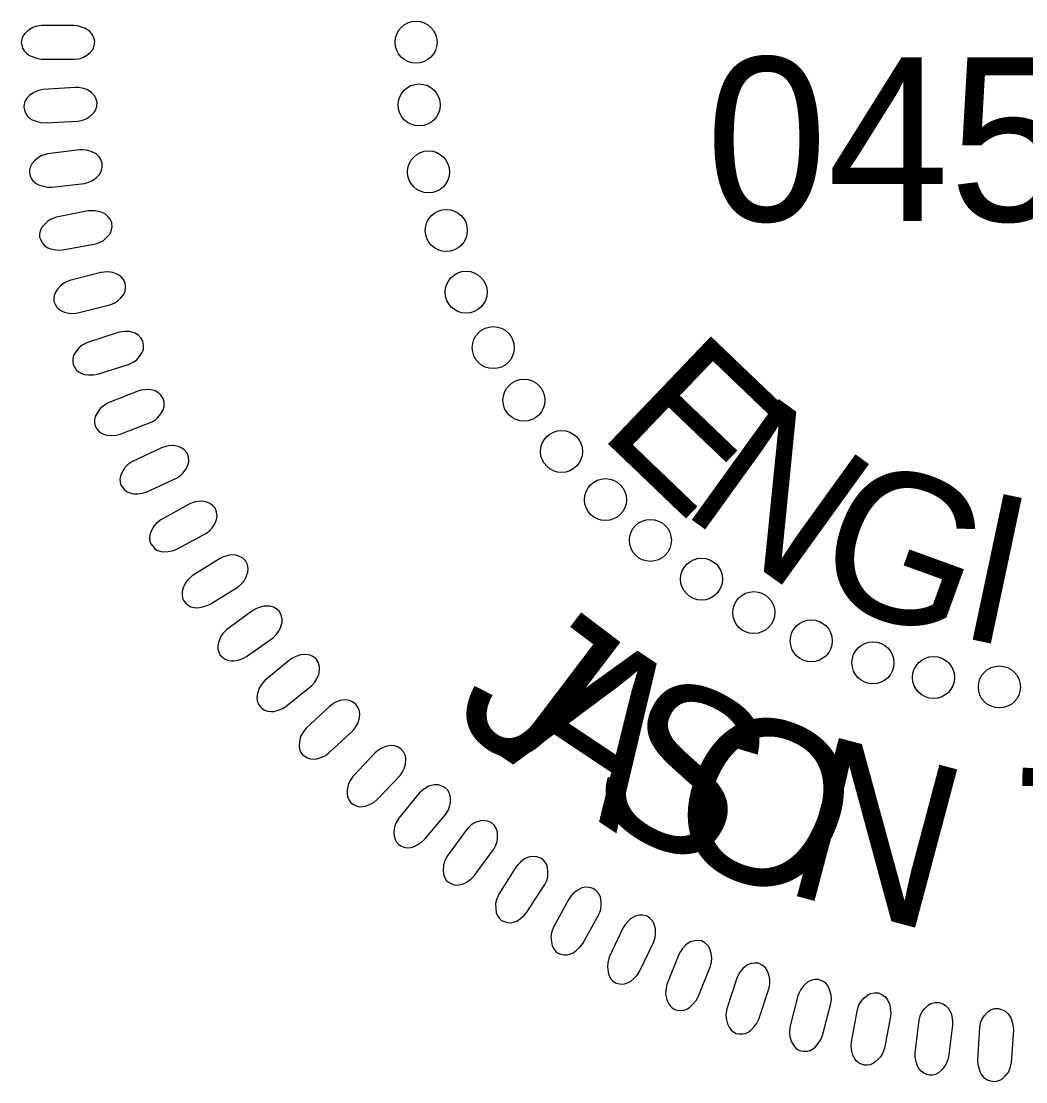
# Model space of a CAD drawing. Extents: x 1487909 to 1489267, y 497866 to 499814.
# Drawn here: x 1488863.171 to 1488866.36, y 497962.172 to 497965.539 of the extents above; entities that cross this region are included whole.
import ezdxf

# ---------------------------------------------------------------- set-up
doc = ezdxf.new("R2010")
doc.units = 0
doc.layers.add('Old_Level_9', color=7, linetype='Continuous')

msp = doc.modelspace()

# ---------------------------------------------------------------- linework, layer by layer
at = {"layer": 'Old_Level_9'}
for points in [[(1488863.3377, 497965.5252), (1488863.2355, 497965.5252), (1488863.2172, 497965.5221), (1488863.2055, 497965.5178), (1488863.1914, 497965.5085), (1488863.1822, 497965.5004), (1488863.1756, 497965.491), (1488863.1723, 497965.4823), (1488863.1706, 497965.4729), (1488863.1723, 497965.4636), (1488863.1748, 497965.4536), (1488863.1797, 497965.4449), (1488863.1881, 497965.4362), (1488863.1947, 497965.4312), (1488863.2072, 497965.4256), (1488863.2221, 497965.4206), (1488863.2354, 497965.4187), (1488863.3402, 497965.4181), (1488863.3543, 497965.4199), (1488863.3659, 497965.4237), (1488863.3792, 497965.4312), (1488863.3908, 497965.4405), (1488863.3975, 497965.4486), (1488863.4025, 497965.4617), (1488863.4041, 497965.4741), (1488863.4008, 497965.4866), (1488863.3967, 497965.4953), (1488863.3884, 497965.5059), (1488863.3743, 497965.5159), (1488863.3593, 497965.5215), (1488863.3485, 497965.524)], [(1488863.3421, 497965.3288), (1488863.24, 497965.3224), (1488863.222, 497965.3181), (1488863.2106, 497965.3131), (1488863.1971, 497965.3028), (1488863.1884, 497965.2942), (1488863.1824, 497965.2844), (1488863.1797, 497965.2756), (1488863.1786, 497965.2661), (1488863.1809, 497965.2569), (1488863.184, 497965.2471), (1488863.1894, 497965.2387), (1488863.1983, 497965.2305), (1488863.2053, 497965.226), (1488863.218, 497965.2212), (1488863.2333, 497965.2171), (1488863.2466, 497965.2161), (1488863.3512, 497965.222), (1488863.3652, 497965.2248), (1488863.3766, 497965.2292), (1488863.3894, 497965.2375), (1488863.4004, 497965.2476), (1488863.4066, 497965.256), (1488863.4107, 497965.2694), (1488863.4116, 497965.2819), (1488863.4075, 497965.2942), (1488863.4028, 497965.3026), (1488863.3938, 497965.3127), (1488863.3792, 497965.3217), (1488863.3638, 497965.3264), (1488863.3529, 497965.3282)], [(1488863.3558, 497965.1304), (1488863.2544, 497965.1176), (1488863.2366, 497965.1122), (1488863.2256, 497965.1064), (1488863.2127, 497965.0954), (1488863.2047, 497965.0862), (1488863.1993, 497965.0761), (1488863.1971, 497965.067), (1488863.1966, 497965.0575), (1488863.1994, 497965.0485), (1488863.2031, 497965.0389), (1488863.2091, 497965.0309), (1488863.2185, 497965.0233), (1488863.2257, 497965.0191), (1488863.2388, 497965.0151), (1488863.2543, 497965.0121), (1488863.2677, 497965.0119), (1488863.3717, 497965.0243), (1488863.3854, 497965.028), (1488863.3965, 497965.0332), (1488863.4088, 497965.0422), (1488863.4191, 497965.0529), (1488863.4247, 497965.0618), (1488863.428, 497965.0754), (1488863.4281, 497965.088), (1488863.4233, 497965.0999), (1488863.418, 497965.1081), (1488863.4085, 497965.1176), (1488863.3932, 497965.1256), (1488863.3777, 497965.1293), (1488863.3666, 497965.1304)], [(1488863.3836, 497964.9366), (1488863.2831, 497964.9174), (1488863.2658, 497964.911), (1488863.2551, 497964.9046), (1488863.243, 497964.8927), (1488863.2355, 497964.883), (1488863.2308, 497964.8726), (1488863.2291, 497964.8634), (1488863.2292, 497964.8539), (1488863.2326, 497964.8451), (1488863.237, 497964.8358), (1488863.2434, 497964.8281), (1488863.2533, 497964.8211), (1488863.2607, 497964.8174), (1488863.274, 497964.8142), (1488863.2897, 497964.8122), (1488863.3031, 497964.8128), (1488863.406, 497964.8318), (1488863.4196, 497964.8363), (1488863.4303, 497964.8421), (1488863.4419, 497964.8519), (1488863.4517, 497964.8633), (1488863.4567, 497964.8725), (1488863.4591, 497964.8863), (1488863.4584, 497964.8989), (1488863.4528, 497964.9104), (1488863.4471, 497964.9183), (1488863.437, 497964.9271), (1488863.4212, 497964.9342), (1488863.4054, 497964.937), (1488863.3944, 497964.9373)], [(1488863.4235, 497964.7415), (1488863.3245, 497964.7161), (1488863.3076, 497964.7085), (1488863.2973, 497964.7015), (1488863.286, 497964.6889), (1488863.2791, 497964.6787), (1488863.2751, 497964.668), (1488863.274, 497964.6588), (1488863.2747, 497964.6493), (1488863.2786, 497964.6407), (1488863.2835, 497964.6317), (1488863.2905, 497964.6244), (1488863.3008, 497964.6181), (1488863.3084, 497964.6149), (1488863.3219, 497964.6125), (1488863.3376, 497964.6114), (1488863.3509, 497964.6129), (1488863.4525, 497964.6383), (1488863.4658, 497964.6436), (1488863.4761, 497964.6502), (1488863.4871, 497964.6607), (1488863.4961, 497964.6726), (1488863.5005, 497964.6821), (1488863.5021, 497964.6961), (1488863.5006, 497964.7085), (1488863.4943, 497964.7198), (1488863.4881, 497964.7272), (1488863.4774, 497964.7354), (1488863.4613, 497964.7415), (1488863.4453, 497964.7433), (1488863.4343, 497964.7429)], [(1488863.478, 497964.5512), (1488863.3808, 497964.5196), (1488863.3644, 497964.511), (1488863.3546, 497964.5033), (1488863.3441, 497964.49), (1488863.3379, 497964.4795), (1488863.3344, 497964.4685), (1488863.334, 497964.4592), (1488863.3353, 497964.4498), (1488863.3397, 497964.4415), (1488863.3452, 497964.4328), (1488863.3526, 497964.426), (1488863.3632, 497964.4203), (1488863.371, 497964.4176), (1488863.3846, 497964.4161), (1488863.4004, 497964.416), (1488863.4137, 497964.4183), (1488863.5135, 497964.45), (1488863.5263, 497964.4562), (1488863.5362, 497964.4633), (1488863.5465, 497964.4745), (1488863.5547, 497964.487), (1488863.5586, 497964.4968), (1488863.5592, 497964.5108), (1488863.557, 497964.5231), (1488863.55, 497964.5339), (1488863.5433, 497964.541), (1488863.5322, 497964.5485), (1488863.5157, 497964.5536), (1488863.4997, 497964.5543), (1488863.4887, 497964.5533)], [(1488863.5412, 497964.3647), (1488863.4462, 497964.3272), (1488863.4303, 497964.3175), (1488863.421, 497964.3092), (1488863.4114, 497964.2953), (1488863.4058, 497964.2844), (1488863.4031, 497964.2733), (1488863.4032, 497964.264), (1488863.4051, 497964.2546), (1488863.4101, 497964.2466), (1488863.4161, 497964.2382), (1488863.4239, 497964.232), (1488863.4349, 497964.2269), (1488863.4429, 497964.2247), (1488863.4566, 497964.2241), (1488863.4723, 497964.225), (1488863.4853, 497964.2281), (1488863.5829, 497964.266), (1488863.5954, 497964.273), (1488863.6048, 497964.2807), (1488863.6144, 497964.2926), (1488863.6218, 497964.3055), (1488863.625, 497964.3155), (1488863.6249, 497964.3295), (1488863.6218, 497964.3417), (1488863.6142, 497964.352), (1488863.6071, 497964.3587), (1488863.5955, 497964.3655), (1488863.5786, 497964.3695), (1488863.5627, 497964.3692), (1488863.5517, 497964.3675)], [(1488863.6162, 497964.1848), (1488863.5237, 497964.1413), (1488863.5085, 497964.1307), (1488863.4998, 497964.1218), (1488863.491, 497964.1073), (1488863.4861, 497964.0961), (1488863.4841, 497964.0848), (1488863.4848, 497964.0755), (1488863.4873, 497964.0664), (1488863.4928, 497964.0586), (1488863.4993, 497964.0507), (1488863.5075, 497964.0449), (1488863.5187, 497964.0406), (1488863.5268, 497964.0388), (1488863.5405, 497964.0391), (1488863.5562, 497964.041), (1488863.569, 497964.0449), (1488863.6641, 497964.0889), (1488863.676, 497964.0966), (1488863.685, 497964.1049), (1488863.6938, 497964.1173), (1488863.7004, 497964.1307), (1488863.703, 497964.1409), (1488863.7019, 497964.1549), (1488863.6981, 497964.1669), (1488863.6898, 497964.1767), (1488863.6823, 497964.1829), (1488863.6703, 497964.1889), (1488863.6533, 497964.1918), (1488863.6373, 497964.1906), (1488863.6265, 497964.1883)], [(1488863.7035, 497964.0057), (1488863.6138, 497963.9565), (1488863.5994, 497963.945), (1488863.5912, 497963.9356), (1488863.5833, 497963.9206), (1488863.5792, 497963.909), (1488863.5779, 497963.8977), (1488863.5792, 497963.8885), (1488863.5823, 497963.8795), (1488863.5882, 497963.8721), (1488863.5952, 497963.8646), (1488863.6037, 497963.8593), (1488863.6153, 497963.8557), (1488863.6235, 497963.8545), (1488863.6371, 497963.8556), (1488863.6526, 497963.8584), (1488863.6652, 497963.8631), (1488863.7572, 497963.913), (1488863.7687, 497963.9215), (1488863.7771, 497963.9304), (1488863.7851, 497963.9433), (1488863.7908, 497963.9571), (1488863.7928, 497963.9674), (1488863.7908, 497963.9813), (1488863.7863, 497963.993), (1488863.7774, 497964.0023), (1488863.7696, 497964.008), (1488863.7572, 497964.0133), (1488863.74, 497964.0152), (1488863.7242, 497964.0129), (1488863.7135, 497964.0099)], [(1488863.7998, 497963.8329), (1488863.7135, 497963.7781), (1488863.6997, 497963.7657), (1488863.6922, 497963.7558), (1488863.6853, 497963.7403), (1488863.6819, 497963.7286), (1488863.6813, 497963.7171), (1488863.6832, 497963.708), (1488863.6868, 497963.6992), (1488863.6932, 497963.6922), (1488863.7006, 497963.6852), (1488863.7095, 497963.6804), (1488863.7212, 497963.6775), (1488863.7294, 497963.6769), (1488863.743, 497963.6788), (1488863.7583, 497963.6827), (1488863.7705, 497963.6882), (1488863.8593, 497963.7437), (1488863.8702, 497963.7528), (1488863.878, 497963.7623), (1488863.8853, 497963.7757), (1488863.8901, 497963.7898), (1488863.8914, 497963.8002), (1488863.8886, 497963.8139), (1488863.8833, 497963.8253), (1488863.8738, 497963.8341), (1488863.8657, 497963.8392), (1488863.8529, 497963.8437), (1488863.8357, 497963.8446), (1488863.82, 497963.8413), (1488863.8096, 497963.8376)], [(1488863.9062, 497963.6683), (1488863.8235, 497963.6082), (1488863.8105, 497963.595), (1488863.8036, 497963.5846), (1488863.7977, 497963.5687), (1488863.7951, 497963.5568), (1488863.7952, 497963.5453), (1488863.7976, 497963.5364), (1488863.8017, 497963.5278), (1488863.8086, 497963.5212), (1488863.8165, 497963.5146), (1488863.8256, 497963.5105), (1488863.8375, 497963.5083), (1488863.8458, 497963.5082), (1488863.8592, 497963.511), (1488863.8742, 497963.5157), (1488863.8861, 497963.522), (1488863.9711, 497963.583), (1488863.9815, 497963.5929), (1488863.9887, 497963.6027), (1488863.9951, 497963.6166), (1488863.999, 497963.6309), (1488863.9996, 497963.6414), (1488863.996, 497963.655), (1488863.99, 497963.666), (1488863.98, 497963.6741), (1488863.9715, 497963.6787), (1488863.9585, 497963.6825), (1488863.9413, 497963.6822), (1488863.9258, 497963.678), (1488863.9157, 497963.6736)], [(1488864.0232, 497963.5115), (1488863.9444, 497963.4464), (1488863.9323, 497963.4324), (1488863.926, 497963.4216), (1488863.9211, 497963.4054), (1488863.9192, 497963.3933), (1488863.9201, 497963.3819), (1488863.923, 497963.373), (1488863.9278, 497963.3648), (1488863.935, 497963.3586), (1488863.9433, 497963.3525), (1488863.9526, 497963.349), (1488863.9646, 497963.3476), (1488863.9729, 497963.348), (1488863.9861, 497963.3516), (1488864.0008, 497963.3573), (1488864.0122, 497963.3643), (1488864.0934, 497963.4305), (1488864.103, 497963.441), (1488864.1096, 497963.4513), (1488864.1151, 497963.4655), (1488864.1181, 497963.4801), (1488864.1181, 497963.4906), (1488864.1136, 497963.5039), (1488864.1069, 497963.5145), (1488864.0964, 497963.522), (1488864.0877, 497963.5261), (1488864.0745, 497963.529), (1488864.0573, 497963.5276), (1488864.0421, 497963.5224), (1488864.0323, 497963.5174)], [(1488864.149, 497963.364), (1488864.0744, 497963.294), (1488864.0633, 497963.2793), (1488864.0577, 497963.2681), (1488864.0538, 497963.2516), (1488864.0527, 497963.2395), (1488864.0543, 497963.2281), (1488864.0578, 497963.2194), (1488864.063, 497963.2115), (1488864.0706, 497963.2058), (1488864.0793, 497963.2003), (1488864.0888, 497963.1973), (1488864.1009, 497963.1967), (1488864.1091, 497963.1976), (1488864.1221, 497963.202), (1488864.1364, 497963.2086), (1488864.1473, 497963.2163), (1488864.2241, 497963.2875), (1488864.2332, 497963.2986), (1488864.239, 497963.3093), (1488864.2437, 497963.3238), (1488864.2458, 497963.3386), (1488864.245, 497963.349), (1488864.2397, 497963.362), (1488864.2324, 497963.3722), (1488864.2215, 497963.379), (1488864.2124, 497963.3825), (1488864.1991, 497963.3846), (1488864.182, 497963.3822), (1488864.1672, 497963.376), (1488864.1577, 497963.3704)], [(1488864.2936, 497963.2158), (1488864.2236, 497963.1413), (1488864.2133, 497963.1258), (1488864.2086, 497963.1144), (1488864.2057, 497963.0977), (1488864.2053, 497963.0854), (1488864.2076, 497963.0742), (1488864.2116, 497963.0659), (1488864.2173, 497963.0582), (1488864.2253, 497963.0531), (1488864.2343, 497963.048), (1488864.244, 497963.0457), (1488864.2561, 497963.0458), (1488864.2642, 497963.0472), (1488864.2769, 497963.0524), (1488864.2907, 497963.06), (1488864.3012, 497963.0683), (1488864.3734, 497963.1443), (1488864.3817, 497963.1558), (1488864.3869, 497963.1669), (1488864.3906, 497963.1817), (1488864.3917, 497963.1965), (1488864.3904, 497963.2069), (1488864.3843, 497963.2195), (1488864.3763, 497963.2293), (1488864.365, 497963.2354), (1488864.3558, 497963.2383), (1488864.3424, 497963.2395), (1488864.3254, 497963.236), (1488864.3111, 497963.229), (1488864.3019, 497963.2228)], [(1488864.4344, 497963.0883), (1488864.3692, 497963.0095), (1488864.36, 497962.9934), (1488864.3559, 497962.9817), (1488864.3541, 497962.9649), (1488864.3545, 497962.9527), (1488864.3574, 497962.9416), (1488864.362, 497962.9334), (1488864.3682, 497962.9262), (1488864.3764, 497962.9216), (1488864.3857, 497962.9171), (1488864.3956, 497962.9154), (1488864.4077, 497962.9163), (1488864.4157, 497962.9182), (1488864.428, 497962.9242), (1488864.4413, 497962.9325), (1488864.4513, 497962.9416), (1488864.5185, 497963.0219), (1488864.5261, 497963.0339), (1488864.5306, 497963.0453), (1488864.5333, 497963.0603), (1488864.5336, 497963.0752), (1488864.5316, 497963.0856), (1488864.5247, 497963.0977), (1488864.5161, 497963.1069), (1488864.5044, 497963.1123), (1488864.495, 497963.1146), (1488864.4816, 497963.115), (1488864.4649, 497963.1105), (1488864.451, 497963.1025), (1488864.4422, 497963.0958)], [(1488864.5828, 497962.9716), (1488864.5227, 497962.8889), (1488864.5145, 497962.8723), (1488864.5112, 497962.8603), (1488864.5104, 497962.8433), (1488864.5116, 497962.8312), (1488864.5153, 497962.8203), (1488864.5203, 497962.8125), (1488864.5269, 497962.8057), (1488864.5354, 497962.8015), (1488864.545, 497962.7977), (1488864.555, 497962.7966), (1488864.5669, 497962.7982), (1488864.5748, 497962.8006), (1488864.5867, 497962.8074), (1488864.5995, 497962.8166), (1488864.6089, 497962.8262), (1488864.6709, 497962.9106), (1488864.6777, 497962.9231), (1488864.6815, 497962.9347), (1488864.6833, 497962.9498), (1488864.6827, 497962.9648), (1488864.68, 497962.9749), (1488864.6724, 497962.9866), (1488864.6632, 497962.9953), (1488864.6512, 497962.9999), (1488864.6417, 497963.0017), (1488864.6283, 497963.0012), (1488864.6119, 497962.9956), (1488864.5985, 497962.9868), (1488864.5902, 497962.9795)], [(1488864.7413, 497962.8538), (1488864.6865, 497962.7675), (1488864.6793, 497962.7504), (1488864.6767, 497962.7383), (1488864.677, 497962.7213), (1488864.679, 497962.7093), (1488864.6833, 497962.6987), (1488864.6889, 497962.6911), (1488864.6959, 497962.6848), (1488864.7047, 497962.6811), (1488864.7144, 497962.6779), (1488864.7245, 497962.6774), (1488864.7363, 497962.6798), (1488864.7441, 497962.6827), (1488864.7555, 497962.6902), (1488864.7677, 497962.7002), (1488864.7764, 497962.7104), (1488864.833, 497962.7985), (1488864.839, 497962.8114), (1488864.8421, 497962.8232), (1488864.8429, 497962.8385), (1488864.8413, 497962.8533), (1488864.838, 497962.8632), (1488864.8297, 497962.8745), (1488864.82, 497962.8825), (1488864.8077, 497962.8864), (1488864.7981, 497962.8876), (1488864.7848, 497962.8863), (1488864.7688, 497962.8797), (1488864.756, 497962.87), (1488864.7481, 497962.8623)], [(1488864.9094, 497962.7525), (1488864.8602, 497962.663), (1488864.8541, 497962.6454), (1488864.8523, 497962.6332), (1488864.8537, 497962.6163), (1488864.8563, 497962.6043), (1488864.8613, 497962.594), (1488864.8673, 497962.5869), (1488864.8748, 497962.5809), (1488864.8837, 497962.5779), (1488864.8937, 497962.5753), (1488864.9037, 497962.5754), (1488864.9154, 497962.5785), (1488864.9229, 497962.5819), (1488864.9339, 497962.5902), (1488864.9455, 497962.6009), (1488864.9535, 497962.6116), (1488865.0045, 497962.7031), (1488865.0096, 497962.7163), (1488865.012, 497962.7284), (1488865.0119, 497962.7436), (1488865.0093, 497962.7583), (1488865.0054, 497962.768), (1488864.9963, 497962.7787), (1488864.9862, 497962.7861), (1488864.9737, 497962.7892), (1488864.9641, 497962.7898), (1488864.9508, 497962.7877), (1488864.9353, 497962.78), (1488864.9231, 497962.7697), (1488864.9157, 497962.7614)], [(1488865.0811, 497962.6603), (1488865.0375, 497962.5679), (1488865.0326, 497962.55), (1488865.0315, 497962.5376), (1488865.0339, 497962.5208), (1488865.0374, 497962.5091), (1488865.043, 497962.4991), (1488865.0494, 497962.4924), (1488865.0573, 497962.4869), (1488865.0664, 497962.4845), (1488865.0765, 497962.4824), (1488865.0865, 497962.4832), (1488865.0979, 497962.4871), (1488865.1053, 497962.4909), (1488865.1156, 497962.4998), (1488865.1266, 497962.5112), (1488865.1339, 497962.5224), (1488865.1791, 497962.6169), (1488865.1834, 497962.6305), (1488865.1849, 497962.6426), (1488865.1839, 497962.6578), (1488865.1804, 497962.6724), (1488865.1759, 497962.6818), (1488865.1662, 497962.6919), (1488865.1556, 497962.6987), (1488865.1429, 497962.701), (1488865.1332, 497962.701), (1488865.1201, 497962.698), (1488865.1051, 497962.6894), (1488865.0937, 497962.6782), (1488865.0868, 497962.6696)], [(1488865.2584, 497962.5763), (1488865.2207, 497962.4813), (1488865.2168, 497962.4631), (1488865.2166, 497962.4507), (1488865.2201, 497962.4341), (1488865.2242, 497962.4226), (1488865.2305, 497962.413), (1488865.2373, 497962.4067), (1488865.2455, 497962.4017), (1488865.2547, 497962.3998), (1488865.2649, 497962.3985), (1488865.2749, 497962.3998), (1488865.286, 497962.4044), (1488865.2931, 497962.4088), (1488865.3029, 497962.4183), (1488865.3131, 497962.4303), (1488865.3197, 497962.442), (1488865.3589, 497962.5391), (1488865.3623, 497962.5529), (1488865.3631, 497962.5651), (1488865.3611, 497962.5803), (1488865.3567, 497962.5945), (1488865.3516, 497962.6037), (1488865.3413, 497962.6132), (1488865.3303, 497962.6193), (1488865.3175, 497962.6207), (1488865.3079, 497962.6201), (1488865.295, 497962.6163), (1488865.2805, 497962.6068), (1488865.2698, 497962.595), (1488865.2635, 497962.5859)], [(1488865.4424, 497962.5011), (1488865.4108, 497962.4039), (1488865.4081, 497962.3856), (1488865.4086, 497962.3732), (1488865.4131, 497962.3568), (1488865.418, 497962.3456), (1488865.4249, 497962.3364), (1488865.4321, 497962.3306), (1488865.4405, 497962.3261), (1488865.4499, 497962.3248), (1488865.4602, 497962.3241), (1488865.47, 497962.3261), (1488865.4808, 497962.3314), (1488865.4876, 497962.3361), (1488865.4968, 497962.3462), (1488865.5062, 497962.3589), (1488865.5121, 497962.371), (1488865.5451, 497962.4703), (1488865.5476, 497962.4844), (1488865.5476, 497962.4966), (1488865.5447, 497962.5115), (1488865.5394, 497962.5255), (1488865.5337, 497962.5343), (1488865.5229, 497962.5431), (1488865.5115, 497962.5486), (1488865.4986, 497962.5493), (1488865.4891, 497962.5479), (1488865.4764, 497962.5434), (1488865.4626, 497962.533), (1488865.4526, 497962.5205), (1488865.4469, 497962.511)], [(1488865.6368, 497962.4451), (1488865.6113, 497962.346), (1488865.6098, 497962.3276), (1488865.6111, 497962.3152), (1488865.6167, 497962.2992), (1488865.6222, 497962.2883), (1488865.6296, 497962.2796), (1488865.6372, 497962.2742), (1488865.6459, 497962.2702), (1488865.6553, 497962.2696), (1488865.6656, 497962.2695), (1488865.6753, 497962.2721), (1488865.6858, 497962.278), (1488865.6923, 497962.2831), (1488865.7008, 497962.2939), (1488865.7094, 497962.3071), (1488865.7145, 497962.3196), (1488865.7412, 497962.4208), (1488865.7429, 497962.4349), (1488865.7421, 497962.4471), (1488865.7382, 497962.4619), (1488865.7321, 497962.4755), (1488865.7259, 497962.4839), (1488865.7144, 497962.492), (1488865.7028, 497962.4967), (1488865.6899, 497962.4966), (1488865.6804, 497962.4947), (1488865.6681, 497962.4894), (1488865.6549, 497962.4781), (1488865.6457, 497962.465), (1488865.6407, 497962.4552)], [(1488865.9303, 497962.3794), (1488865.9111, 497962.279), (1488865.9046, 497962.2617), (1488865.8981, 497962.251), (1488865.8863, 497962.2389), (1488865.8766, 497962.2315), (1488865.8662, 497962.2267), (1488865.857, 497962.225), (1488865.8475, 497962.2252), (1488865.8387, 497962.2286), (1488865.8294, 497962.2329), (1488865.8217, 497962.2394), (1488865.8147, 497962.2492), (1488865.8111, 497962.2567), (1488865.8079, 497962.27), (1488865.8058, 497962.2856), (1488865.8065, 497962.299), (1488865.8255, 497962.402), (1488865.83, 497962.4155), (1488865.8359, 497962.4262), (1488865.8457, 497962.4379), (1488865.8571, 497962.4475), (1488865.8663, 497962.4526), (1488865.88, 497962.455), (1488865.8926, 497962.4543), (1488865.9042, 497962.4487), (1488865.912, 497962.4429), (1488865.9209, 497962.4329), (1488865.9279, 497962.4171), (1488865.9307, 497962.4013), (1488865.9311, 497962.3903)], [(1488866.1275, 497962.3522), (1488866.1146, 497962.2508), (1488866.1092, 497962.2331), (1488866.1034, 497962.2221), (1488866.0924, 497962.2092), (1488866.0832, 497962.2012), (1488866.0731, 497962.1957), (1488866.064, 497962.1936), (1488866.0545, 497962.1931), (1488866.0455, 497962.1959), (1488866.0359, 497962.1996), (1488866.0279, 497962.2056), (1488866.0203, 497962.215), (1488866.0162, 497962.2223), (1488866.0122, 497962.2354), (1488866.0091, 497962.2508), (1488866.0089, 497962.2642), (1488866.0215, 497962.3681), (1488866.0251, 497962.3819), (1488866.0303, 497962.393), (1488866.0393, 497962.4053), (1488866.0501, 497962.4157), (1488866.059, 497962.4212), (1488866.0726, 497962.4245), (1488866.0851, 497962.4246), (1488866.0971, 497962.4197), (1488866.1052, 497962.4145), (1488866.1147, 497962.405), (1488866.1227, 497962.3897), (1488866.1265, 497962.3741), (1488866.1276, 497962.3631)], [(1488866.3206, 497962.3358), (1488866.3141, 497962.2338), (1488866.3098, 497962.2157), (1488866.3048, 497962.2044), (1488866.2945, 497962.1908), (1488866.2859, 497962.1822), (1488866.2762, 497962.1762), (1488866.2672, 497962.1734), (1488866.2577, 497962.1724), (1488866.2486, 497962.1747), (1488866.2388, 497962.1777), (1488866.2304, 497962.1832), (1488866.2222, 497962.1921), (1488866.2176, 497962.1991), (1488866.2128, 497962.2119), (1488866.2088, 497962.2271), (1488866.2078, 497962.2405), (1488866.2138, 497962.345), (1488866.2165, 497962.359), (1488866.221, 497962.3704), (1488866.2293, 497962.3832), (1488866.2393, 497962.3942), (1488866.2479, 497962.4003), (1488866.2612, 497962.4045), (1488866.2738, 497962.4053), (1488866.286, 497962.4012), (1488866.2944, 497962.3965), (1488866.3045, 497962.3876), (1488866.3135, 497962.3728), (1488866.3182, 497962.3575), (1488866.32, 497962.3467)]]:
    msp.add_lwpolyline(points, close=True, dxfattribs=at)
for centre in [(1488864.4242, 497965.4723), (1488864.4341, 497965.2731), (1488864.4639, 497965.0606), (1488864.5203, 497964.8747), (1488864.5832, 497964.6788), (1488864.6694, 497964.5028), (1488864.7668, 497964.3359), (1488864.8862, 497964.1732), (1488865.0255, 497964.0204), (1488865.1681, 497963.8909), (1488865.3307, 497963.768), (1488865.4965, 497963.6617), (1488865.6789, 497963.5721), (1488865.8747, 497963.5023), (1488866.0671, 497963.4557), (1488866.2761, 497963.4258)]:
    msp.add_circle(centre, 0.0667, dxfattribs=at)

# ---------------------------------------------------------------- texts
for s, height, rotation, p in [('045246', 0.51967, 359.9814, (1488865.3438, 497964.9047)), ('E', 0.4724, 316.2656, (1488864.9963, 497964.233)), ('N', 0.4724, 324.2054, (1488865.2576, 497963.9867)), ('G', 0.4724, 340.085, (1488865.6654, 497963.7285)), ('I', 0.4724, 348.0248, (1488866.1344, 497963.5878)), ('J', 0.5197, 322.7918, (1488864.523, 497963.3329)), ('A', 0.5197, 326.3521, (1488864.6755, 497963.2172)), ('S', 0.5197, 332.3382, (1488864.947, 497963.0446)), ('O', 0.5197, 337.2988, (1488865.1847, 497962.9237)), ('N', 0.5197, 345.1269, (1488865.5784, 497962.776)), ('T', 0.5197, 359.2969, (1488866.3278, 497962.6497))]:
    msp.add_text(s, height=height, rotation=rotation, dxfattribs=at).set_placement(p)

doc.saveas('drawing.dxf')
